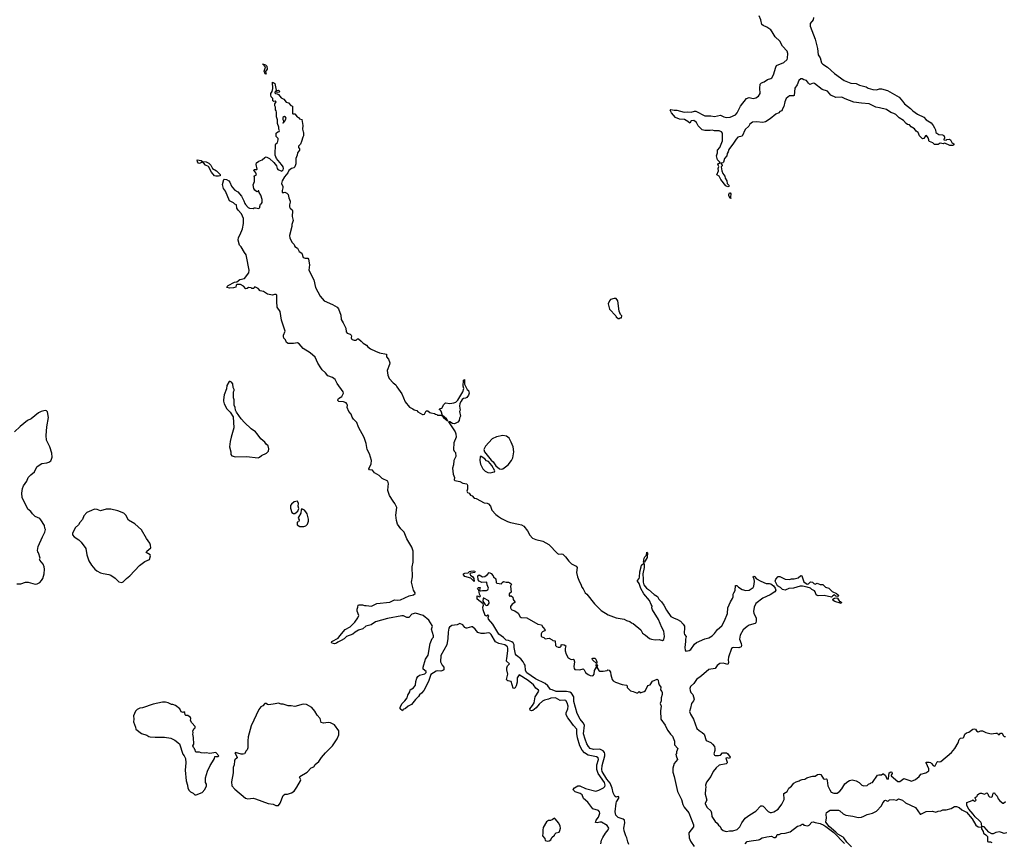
# Model space of a CAD drawing. Extents: x 2087054 to 2277909, y 548907 to 753496.
# Tile 407 of 444: x 2240066 to 2255167, y 681417 to 694036. Entities that reach past the tile are written whole.
import ezdxf

# ---------------------------------------------------------------- set-up
doc = ezdxf.new("R2010")
doc.units = 0

msp = doc.modelspace()

# ---------------------------------------------------------------- linework, layer by layer
at = {"layer": '0CON20XD'}
for points in [[(2252240, 694070), (2252235, 694032), (2252189, 693975), (2252188, 693935), (2252266, 693735), (2252301, 693595), (2252314, 693495), (2252345, 693448), (2252366, 693376), (2252384, 693354), (2252455, 693307), (2252565, 693208), (2252710, 693105), (2252811, 693061), (2252893, 693057), (2252945, 693032), (2253047, 693007), (2253080, 692985), (2253150, 692965), (2253205, 692959), (2253255, 692973), (2253285, 692973), (2253375, 692949), (2253555, 692848), (2253608, 692788), (2253634, 692744), (2253729, 692675), (2253765, 692637), (2253836, 692586), (2253935, 692541), (2253967, 692497), (2254045, 692451), (2254076, 692415), (2254096, 692376), (2254110, 692345), (2254118, 692305), (2254165, 692277), (2254219, 692269), (2254239, 692259), (2254252, 692235), (2254250, 692215), (2254240, 692205), (2254242, 692192), (2254275, 692190), (2254285, 692200), (2254325, 692202), (2254342, 692195), (2254364, 692154), (2254392, 692132), (2254392, 692115), (2254376, 692104), (2254334, 692104), (2254255, 692140), (2254242, 692138), (2254235, 692130), (2254185, 692140), (2254155, 692120), (2254095, 692120), (2254070, 692145), (2254020, 692165), (2254010, 692175), (2254010, 692195), (2253998, 692225), (2253975, 692260), (2253960, 692255), (2253935, 692212), (2253915, 692210), (2253865, 692252), (2253847, 692305), (2253818, 692328), (2253792, 692362), (2253741, 692391), (2253715, 692422), (2253685, 692430), (2253660, 692445), (2253619, 692489), (2253555, 692529), (2253503, 692583), (2253475, 692598), (2253425, 692610), (2253358, 692658), (2253255, 692684), (2253195, 692692), (2253095, 692747), (2252976, 692754), (2252860, 692770), (2252725, 692821), (2252675, 692847), (2252585, 692843), (2252509, 692879), (2252455, 692937), (2252373, 692965), (2252255, 693057), (2252235, 693061), (2252185, 693042), (2252165, 693060), (2252135, 693104), (2252094, 693114), (2252065, 693129), (2252045, 693129), (2252016, 693105), (2251988, 693035), (2251954, 692985), (2251946, 692875), (2251933, 692867), (2251875, 692870), (2251824, 692825), (2251803, 692777), (2251786, 692705), (2251763, 692667), (2251754, 692636), (2251724, 692626), (2251708, 692605), (2251662, 692588), (2251576, 692515), (2251505, 692468), (2251465, 692458), (2251365, 692471), (2251305, 692464), (2251265, 692434), (2251248, 692402), (2251195, 692349), (2251145, 692250), (2251082, 692235), (2251053, 692205), (2251016, 692144), (2250940, 692045), (2250932, 692008), (2250919, 691985), (2250912, 691945), (2250876, 691904), (2250859, 691851), (2250849, 691841), (2250822, 691835), (2250825, 691822), (2250840, 691805), (2250840, 691795), (2250824, 691776), (2250834, 691715), (2250851, 691675), (2250882, 691635), (2250886, 691605), (2250914, 691565), (2250919, 691525), (2250942, 691495), (2250946, 691485), (2250942, 691475), (2250925, 691472), (2250896, 691485), (2250820, 691585), (2250792, 691635), (2250760, 691655), (2250786, 691716), (2250779, 691755), (2250789, 691785), (2250774, 691815), (2250782, 691828), (2250807, 691845), (2250770, 691885), (2250756, 691926), (2250754, 691946), (2250769, 691995), (2250769, 692035), (2250804, 692075), (2250844, 692175), (2250844, 692295), (2250829, 692315), (2250795, 692331), (2250725, 692330), (2250685, 692339), (2250655, 692334), (2250575, 692338), (2250535, 692344), (2250470, 692405), (2250445, 692458), (2250408, 692488), (2250363, 692485), (2250345, 692447), (2250314, 692474), (2250265, 692502), (2250185, 692508), (2250125, 692537), (2250065, 692608), (2250043, 692647), (2250055, 692657), (2250105, 692647), (2250143, 692647), (2250255, 692618), (2250315, 692624), (2250365, 692619), (2250415, 692634), (2250434, 692634), (2250575, 692561), (2250665, 692561), (2250725, 692551), (2250815, 692569), (2250865, 692546), (2250906, 692536), (2250965, 692542), (2251046, 692575), (2251072, 692605), (2251122, 692708), (2251215, 692829), (2251255, 692844), (2251315, 692829), (2251335, 692831), (2251355, 692836), (2251395, 692864), (2251422, 692905), (2251418, 692985), (2251422, 693048), (2251445, 693067), (2251485, 693082), (2251535, 693120), (2251585, 693134), (2251604, 693146), (2251628, 693192), (2251662, 693308), (2251675, 693333), (2251785, 693379), (2251835, 693427), (2251844, 693445), (2251846, 693515), (2251836, 693555), (2251765, 693629), (2251727, 693707), (2251653, 693775), (2251608, 693848), (2251585, 693878), (2251525, 693922), (2251467, 693947), (2251450, 693960), (2251435, 694035), (2251408, 694095)], [(2243845, 693200), (2243832, 693205), (2243818, 693245), (2243838, 693305), (2243792, 693358), (2243838, 693345), (2243857, 693325), (2243862, 693275), (2243837, 693243), (2243845, 693200)], [(2243983, 692015), (2243990, 692075), (2243988, 692115), (2243997, 692133), (2244018, 692152), (2244032, 692195), (2244032, 692215), (2244002, 692245), (2244002, 692295), (2244023, 692317), (2244048, 692322), (2244050, 692335), (2244040, 692355), (2244042, 692385), (2244021, 692441), (2244018, 692498), (2244004, 692544), (2244007, 692617), (2244002, 692635), (2243988, 692655), (2243990, 692695), (2243982, 692715), (2243982, 692745), (2244000, 692775), (2243987, 692787), (2243965, 692782), (2243951, 692791), (2243947, 692827), (2243924, 692854), (2243918, 692885), (2243918, 692902), (2243938, 692935), (2243948, 692982), (2243944, 693076), (2243965, 693068), (2243977, 693055), (2244002, 692952), (2244025, 692950), (2244037, 692957), (2244058, 692935), (2244045, 692922), (2244015, 692920), (2243985, 692940), (2243980, 692915), (2243990, 692905), (2244015, 692900), (2244036, 692886), (2244078, 692838), (2244119, 692819), (2244155, 692768), (2244191, 692761), (2244225, 692720), (2244248, 692708), (2244250, 692595), (2244255, 692590), (2244285, 692590), (2244320, 692545), (2244343, 692533), (2244360, 692515), (2244392, 692502), (2244407, 692413), (2244403, 692355), (2244413, 692313), (2244420, 692305), (2244420, 692255), (2244407, 692233), (2244390, 692165), (2244375, 692128), (2244342, 692095), (2244340, 692075), (2244358, 692055), (2244356, 692034), (2244328, 691992), (2244323, 691955), (2244300, 691905), (2244301, 691825), (2244285, 691777), (2244272, 691765), (2244236, 691754), (2244195, 691723), (2244178, 691685), (2244126, 691624), (2244093, 691565), (2244080, 691525), (2244103, 691475), (2244103, 691455), (2244090, 691415), (2244093, 691383), (2244105, 691380), (2244113, 691387), (2244135, 691388), (2244165, 691377), (2244186, 691355), (2244196, 691305), (2244216, 691254), (2244216, 691234), (2244202, 691195), (2244204, 691164), (2244214, 691144), (2244245, 691120), (2244252, 691105), (2244246, 691015), (2244259, 690955), (2244240, 690895), (2244240, 690865), (2244207, 690725), (2244210, 690685), (2244245, 690618), (2244277, 690585), (2244288, 690555), (2244325, 690530), (2244355, 690479), (2244396, 690456), (2244415, 690390), (2244445, 690379), (2244485, 690378), (2244495, 690360), (2244510, 690275), (2244499, 690195), (2244576, 690045), (2244605, 689925), (2244676, 689795), (2244735, 689723), (2244866, 689666), (2244934, 689624), (2244955, 689600), (2244992, 689505), (2244999, 689435), (2245030, 689385), (2245066, 689305), (2245072, 689245), (2245090, 689225), (2245135, 689210), (2245152, 689195), (2245157, 689185), (2245150, 689155), (2245155, 689140), (2245165, 689130), (2245195, 689120), (2245225, 689122), (2245245, 689142), (2245265, 689139), (2245306, 689106), (2245333, 689074), (2245385, 689041), (2245408, 689018), (2245445, 688986), (2245525, 688949), (2245585, 688926), (2245690, 688905), (2245694, 688864), (2245725, 688830), (2245743, 688773), (2245740, 688745), (2245700, 688655), (2245713, 688585), (2245735, 688532), (2245795, 688466), (2245835, 688436), (2245849, 688405), (2245928, 688295), (2245979, 688175), (2246045, 688091), (2246096, 688066), (2246115, 688050), (2246155, 688042), (2246175, 688022), (2246245, 687980), (2246255, 687978), (2246273, 687987), (2246300, 688035), (2246325, 688038), (2246355, 688010), (2246373, 688003), (2246427, 687997), (2246442, 687982), (2246465, 687980), (2246475, 687970), (2246525, 687971), (2246548, 687958), (2246564, 687935), (2246623, 687885), (2246633, 687883), (2246612, 687915), (2246552, 687962), (2246528, 688028), (2246515, 688050), (2246500, 688055), (2246515, 688070), (2246540, 688075), (2246570, 688135), (2246595, 688160), (2246665, 688148), (2246725, 688158), (2246755, 688168), (2246785, 688197), (2246864, 688325), (2246876, 688376), (2246869, 688415), (2246874, 688505), (2246886, 688516), (2246888, 688445), (2246928, 688365), (2246948, 688345), (2246958, 688305), (2246950, 688275), (2246925, 688242), (2246905, 688228), (2246875, 688223), (2246855, 688208), (2246835, 688186), (2246815, 688147), (2246810, 688105), (2246820, 688045), (2246814, 688025), (2246827, 687955), (2246813, 687925), (2246808, 687885), (2246788, 687862), (2246734, 687836), (2246705, 687840), (2246662, 687865), (2246643, 687867), (2246744, 687715), (2246755, 687685), (2246760, 687630), (2246724, 687545), (2246720, 687445), (2246732, 687415), (2246749, 687395), (2246753, 687337), (2246724, 687275), (2246722, 687205), (2246704, 687155), (2246714, 687065), (2246733, 687013), (2246732, 686975), (2246738, 686965), (2246815, 686953), (2246865, 686926), (2246923, 686915), (2246934, 686895), (2246934, 686836), (2246924, 686805), (2246934, 686784), (2246960, 686775), (2246981, 686741), (2247005, 686730), (2247038, 686698), (2247065, 686692), (2247190, 686625), (2247235, 686618), (2247255, 686608), (2247285, 686572), (2247310, 686510), (2247368, 686448), (2247412, 686415), (2247455, 686386), (2247548, 686338), (2247592, 686322), (2247716, 686296), (2247762, 686285), (2247800, 686265), (2247856, 686196), (2247890, 686130), (2247933, 686083), (2247983, 686063), (2248088, 686035), (2248184, 685984), (2248315, 685847), (2248335, 685837), (2248375, 685844), (2248395, 685836), (2248438, 685798), (2248490, 685730), (2248531, 685691), (2248601, 685655), (2248614, 685635), (2248606, 685555), (2248621, 685491), (2248651, 685411), (2248674, 685375), (2248689, 685329), (2248710, 685305), (2248741, 685245), (2248764, 685225), (2248883, 685073), (2248934, 685024), (2248983, 684973), (2249094, 684904), (2249215, 684861), (2249335, 684838), (2249375, 684818), (2249425, 684803), (2249448, 684785), (2249475, 684773), (2249593, 684675), (2249620, 684625), (2249665, 684596), (2249725, 684544), (2249755, 684532), (2249814, 684524), (2249875, 684528), (2249925, 684511), (2249944, 684526), (2249956, 684575), (2249947, 684655), (2249914, 684714), (2249865, 684836), (2249774, 684985), (2249764, 685015), (2249765, 685040), (2249752, 685065), (2249725, 685126), (2249639, 685229), (2249592, 685312), (2249565, 685387), (2249541, 685425), (2249541, 685435), (2249565, 685463), (2249572, 685485), (2249579, 685565), (2249596, 685645), (2249605, 685667), (2249638, 685698), (2249646, 685675), (2249646, 685634), (2249622, 685535), (2249631, 685455), (2249627, 685405), (2249639, 685365), (2249679, 685315), (2249710, 685295), (2249795, 685220), (2249847, 685187), (2249868, 685145), (2249911, 685105), (2249948, 685055), (2249985, 684980), (2250055, 684883), (2250095, 684859), (2250156, 684836), (2250200, 684810), (2250244, 684765), (2250260, 684735), (2250264, 684705), (2250259, 684625), (2250264, 684604), (2250286, 684575), (2250276, 684535), (2250280, 684495), (2250267, 684407), (2250272, 684365), (2250285, 684350), (2250335, 684360), (2250358, 684375), (2250414, 684455), (2250445, 684482), (2250575, 684540), (2250635, 684555), (2250686, 684585), (2250725, 684622), (2250769, 684681), (2250835, 684740), (2250875, 684814), (2250923, 684925), (2250926, 685015), (2250967, 685105), (2251001, 685155), (2251009, 685185), (2251009, 685225), (2251018, 685242), (2251039, 685281), (2251045, 685357), (2251065, 685354), (2251090, 685330), (2251147, 685297), (2251205, 685278), (2251255, 685287), (2251315, 685328), (2251326, 685345), (2251334, 685416), (2251332, 685455), (2251318, 685485), (2251325, 685498), (2251335, 685494), (2251367, 685457), (2251432, 685422), (2251515, 685388), (2251565, 685389), (2251585, 685383), (2251629, 685349), (2251653, 685315), (2251664, 685285), (2251649, 685261), (2251575, 685215), (2251465, 685161), (2251358, 685082), (2251330, 685025), (2251321, 684955), (2251325, 684932), (2251360, 684855), (2251363, 684815), (2251354, 684786), (2251344, 684776), (2251255, 684746), (2251225, 684729), (2251163, 684677), (2251114, 684596), (2251106, 684535), (2251132, 684465), (2251138, 684435), (2251133, 684415), (2251095, 684398), (2251014, 684406), (2250998, 684402), (2250985, 684390), (2250939, 684255), (2250934, 684214), (2250938, 684175), (2250927, 684145), (2250855, 684166), (2250805, 684162), (2250762, 684128), (2250735, 684082), (2250635, 684066), (2250525, 683969), (2250445, 683916), (2250406, 683855), (2250352, 683808), (2250343, 683777), (2250347, 683745), (2250362, 683715), (2250388, 683685), (2250409, 683615), (2250402, 683585), (2250371, 683545), (2250357, 683475), (2250340, 683425), (2250354, 683384), (2250400, 683305), (2250454, 683164), (2250485, 683130), (2250535, 683102), (2250562, 683075), (2250595, 682978), (2250667, 682947), (2250692, 682925), (2250720, 682885), (2250728, 682858), (2250729, 682825), (2250714, 682775), (2250725, 682752), (2250735, 682747), (2250785, 682749), (2250814, 682756), (2250845, 682792), (2250905, 682790), (2250921, 682781), (2250962, 682725), (2250955, 682703), (2250915, 682713), (2250895, 682710), (2250918, 682645), (2250916, 682634), (2250901, 682619), (2250795, 682600), (2250748, 682562), (2250704, 682505), (2250664, 682426), (2250601, 682339), (2250586, 682295)], [(2244105, 692450), (2244135, 692480), (2244151, 692525), (2244145, 692542), (2244129, 692549), (2244115, 692548), (2244103, 692535), (2244103, 692507), (2244110, 692485), (2244110, 692460), (2244100, 692455), (2244105, 692450)], [(2248980, 681395), (2248991, 681449), (2249009, 681491), (2249050, 681555), (2249094, 681606), (2249102, 681635), (2249077, 681675), (2248990, 681725), (2248965, 681726), (2248925, 681716), (2248900, 681720), (2248907, 681755), (2248944, 681805), (2248964, 681865), (2248961, 681885), (2248944, 681904), (2248855, 681930), (2248779, 682035), (2248715, 682091), (2248691, 682145), (2248663, 682165), (2248585, 682192), (2248558, 682218), (2248556, 682225), (2248576, 682254), (2248625, 682284), (2248655, 682284), (2248745, 682242), (2248905, 682201), (2248950, 682215), (2249020, 682255), (2249042, 682275), (2249045, 682295), (2249035, 682335), (2248936, 682475), (2248916, 682535), (2248918, 682605), (2248942, 682685), (2248937, 682715), (2248915, 682729), (2248785, 682752), (2248730, 682790), (2248692, 682832), (2248657, 682895), (2248620, 683020), (2248610, 683085), (2248610, 683155), (2248559, 683209), (2248510, 683280), (2248471, 683325), (2248447, 683375), (2248448, 683405), (2248473, 683465), (2248477, 683505), (2248465, 683557), (2248445, 683590), (2248425, 683596), (2248355, 683594), (2248285, 683631), (2248215, 683630), (2248178, 683612), (2248115, 683597), (2248085, 683581), (2248036, 683535), (2247990, 683480), (2247935, 683437), (2247915, 683432), (2247894, 683444), (2247888, 683465), (2247932, 683515), (2247956, 683555), (2247970, 683650), (2248029, 683735), (2248025, 683752), (2247982, 683782), (2247945, 683834), (2247865, 683898), (2247725, 683986), (2247698, 683942), (2247698, 683875), (2247683, 683815), (2247665, 683789), (2247645, 683778), (2247635, 683781), (2247606, 683885), (2247555, 683896), (2247536, 683905), (2247532, 683915), (2247551, 683995), (2247539, 684065), (2247539, 684095), (2247550, 684125), (2247577, 684155), (2247533, 684195), (2247530, 684205), (2247539, 684235), (2247551, 684355), (2247555, 684395), (2247549, 684415), (2247505, 684444), (2247415, 684467), (2247365, 684493), (2247295, 684605), (2247275, 684625), (2247255, 684631), (2247195, 684620), (2247142, 684622), (2247095, 684637), (2247051, 684685), (2247010, 684720), (2246995, 684722), (2246925, 684702), (2246914, 684704), (2246895, 684714), (2246861, 684751), (2246815, 684774), (2246775, 684752), (2246696, 684744), (2246659, 684715), (2246648, 684702), (2246637, 684643), (2246632, 684545), (2246615, 684445), (2246523, 684283), (2246519, 684185), (2246546, 684136), (2246571, 684105), (2246570, 684065), (2246558, 684052), (2246525, 684041), (2246475, 684046), (2246455, 684040), (2246371, 683989), (2246335, 683885), (2246264, 683745), (2246227, 683703), (2246199, 683681), (2246182, 683655), (2246135, 683608), (2246075, 683531), (2246023, 683507), (2245985, 683472), (2245950, 683455), (2245935, 683432), (2245900, 683465), (2245900, 683485), (2245928, 683542), (2245974, 683585), (2246007, 683633), (2246019, 683675), (2246050, 683725), (2246056, 683754), (2246108, 683785), (2246137, 683825), (2246140, 683885), (2246156, 683935), (2246171, 683959), (2246199, 683981), (2246281, 683999), (2246300, 684020), (2246299, 684039), (2246252, 684072), (2246253, 684103), (2246292, 684225), (2246330, 684290), (2246361, 684469), (2246395, 684544), (2246411, 684565), (2246414, 684586), (2246382, 684685), (2246396, 684735), (2246394, 684745), (2246340, 684825), (2246256, 684895), (2246135, 684933), (2246079, 684915), (2246035, 684864), (2246005, 684868), (2245955, 684889), (2245925, 684890), (2245705, 684852), (2245525, 684799), (2245459, 684755), (2245377, 684733), (2245330, 684690), (2245265, 684671), (2245210, 684640), (2245175, 684608), (2245078, 684572), (2245045, 684540), (2244999, 684511), (2244945, 684488), (2244925, 684472), (2244896, 684464), (2244855, 684474), (2244850, 684485), (2244853, 684495), (2244953, 684547), (2244975, 684586), (2245058, 684682), (2245135, 684724), (2245206, 684794), (2245255, 684858), (2245266, 684895), (2245241, 684965), (2245241, 684995), (2245254, 685025), (2245257, 685055), (2245275, 685060), (2245322, 685058), (2245355, 685048), (2245380, 685050), (2245460, 685040), (2245545, 685078), (2245745, 685103), (2245815, 685139), (2245865, 685133), (2245905, 685137), (2246040, 685200), (2246107, 685215), (2246130, 685235), (2246130, 685245), (2246119, 685259), (2246104, 685284), (2246076, 685405), (2246089, 685491), (2246087, 685643), (2246102, 685715), (2246102, 685885), (2246083, 685945), (2246004, 686074), (2245965, 686175), (2245910, 686225), (2245862, 686295), (2245846, 686355), (2245835, 686435), (2245852, 686555), (2245821, 686615), (2245792, 686652), (2245739, 686739), (2245715, 686815), (2245716, 686875), (2245724, 686915), (2245715, 686956), (2245628, 686998), (2245578, 687045), (2245507, 687087), (2245475, 687128), (2245433, 687133), (2245419, 687145), (2245456, 687224), (2245462, 687272), (2245430, 687375), (2245395, 687445), (2245380, 687535), (2245348, 687628), (2245261, 687785), (2245237, 687857), (2245186, 687906), (2245166, 687936), (2245152, 687982), (2245114, 688025), (2245090, 688085), (2245092, 688122), (2245084, 688145), (2245075, 688156), (2245035, 688176), (2244961, 688181), (2244946, 688195), (2244944, 688206), (2244954, 688226), (2245005, 688255), (2245032, 688305), (2245026, 688325), (2244936, 688455), (2244905, 688518), (2244865, 688548), (2244790, 688570), (2244757, 688617), (2244706, 688665), (2244684, 688695), (2244641, 688765), (2244598, 688858), (2244519, 688925), (2244414, 688994), (2244353, 689063), (2244325, 689078), (2244265, 689069), (2244185, 689067), (2244158, 689085), (2244142, 689125), (2244119, 689149), (2244110, 689175), (2244110, 689195), (2244136, 689256), (2244081, 689425), (2244061, 689559), (2244016, 689625), (2244008, 689715), (2244012, 689792), (2244008, 689808), (2243998, 689818), (2243975, 689818), (2243945, 689808), (2243865, 689824), (2243805, 689866), (2243754, 689874), (2243725, 689913), (2243675, 689940), (2243662, 689928), (2243655, 689910), (2243625, 689910), (2243615, 689920), (2243575, 689930), (2243555, 689910), (2243535, 689908), (2243500, 689950), (2243455, 689973), (2243400, 689975), (2243388, 689965), (2243380, 689935), (2243345, 689921), (2243285, 689916), (2243246, 689926), (2243243, 689935), (2243249, 689945), (2243265, 689958), (2243363, 690007), (2243395, 690014), (2243445, 690048), (2243512, 690068), (2243579, 690155), (2243588, 690195), (2243547, 690405), (2243539, 690429), (2243515, 690462), (2243461, 690551), (2243438, 690575), (2243415, 690655), (2243420, 690695), (2243448, 690742), (2243482, 690825), (2243501, 690909), (2243500, 690985), (2243468, 691058), (2243416, 691115), (2243396, 691145), (2243390, 691195), (2243366, 691206), (2243346, 691226), (2243285, 691258), (2243224, 691404), (2243193, 691445), (2243177, 691507), (2243198, 691582), (2243205, 691588), (2243236, 691586), (2243272, 691562), (2243288, 691545), (2243315, 691480), (2243331, 691461), (2243365, 691423), (2243413, 691395), (2243469, 691329), (2243506, 691255), (2243517, 691215), (2243531, 691201), (2243572, 691155), (2243590, 691145), (2243645, 691138), (2243665, 691150), (2243685, 691151), (2243735, 691140), (2243747, 691153), (2243748, 691172), (2243762, 691205), (2243776, 691214), (2243785, 691230), (2243786, 691275), (2243764, 691345), (2243738, 691385), (2243735, 691410), (2243725, 691410), (2243720, 691400), (2243705, 691397), (2243675, 691420), (2243659, 691445), (2243646, 691504), (2243670, 691555), (2243670, 691625), (2243660, 691635), (2243700, 691655), (2243688, 691685), (2243658, 691725), (2243663, 691737), (2243702, 691738), (2243710, 691745), (2243694, 691816), (2243700, 691840), (2243735, 691864), (2243785, 691886), (2243825, 691922), (2243845, 691930), (2243896, 691905), (2243965, 691844), (2244007, 691795), (2244013, 691755), (2244028, 691738), (2244085, 691711), (2244106, 691734), (2244113, 691755), (2244106, 691776), (2244084, 691814), (2244007, 691905), (2243987, 691957), (2243983, 692015)], [(2243075, 691633), (2243055, 691642), (2243006, 691696), (2242963, 691785), (2242914, 691804), (2242885, 691838), (2242865, 691850), (2242825, 691830), (2242810, 691835), (2242793, 691855), (2242790, 691885), (2242850, 691875), (2242868, 691858), (2242925, 691857), (2242967, 691837), (2243000, 691805), (2243026, 691755), (2243086, 691716), (2243139, 691659), (2243139, 691641), (2243115, 691634), (2243075, 691633)], [(2250975, 691292), (2250965, 691298), (2250940, 691335), (2250941, 691355), (2250955, 691379), (2250965, 691379), (2250972, 691365), (2250970, 691315), (2250975, 691292)], [(2249265, 689450), (2249275, 689460), (2249298, 689462), (2249300, 689495), (2249283, 689513), (2249262, 689565), (2249242, 689722), (2249215, 689760), (2249185, 689760), (2249128, 689742), (2249110, 689725), (2249092, 689675), (2249112, 689595), (2249210, 689495), (2249215, 689480), (2249245, 689450), (2249265, 689450)], [(2243725, 687314), (2243746, 687324), (2243775, 687353), (2243852, 687385), (2243882, 687415), (2243888, 687455), (2243875, 687500), (2243848, 687525), (2243827, 687555), (2243763, 687605), (2243710, 687685), (2243682, 687715), (2243615, 687760), (2243515, 687858), (2243464, 687914), (2243392, 688015), (2243378, 688045), (2243372, 688085), (2243358, 688125), (2243357, 688203), (2243348, 688235), (2243348, 688325), (2243358, 688345), (2243358, 688365), (2243342, 688395), (2243335, 688450), (2243316, 688476), (2243295, 688488), (2243280, 688485), (2243242, 688425), (2243236, 688374), (2243205, 688280), (2243190, 688205), (2243190, 688185), (2243202, 688145), (2243242, 688065), (2243296, 688016), (2243338, 687945), (2243349, 687775), (2243311, 687631), (2243294, 687565), (2243286, 687485), (2243307, 687405), (2243303, 687365), (2243322, 687345), (2243375, 687328), (2243544, 687336), (2243725, 687314)], [(2240305, 685378), (2240335, 685382), (2240376, 685404), (2240402, 685435), (2240420, 685465), (2240441, 685535), (2240449, 685605), (2240444, 685645), (2240424, 685685), (2240373, 685745), (2240370, 685755), (2240383, 685775), (2240355, 685858), (2240344, 685875), (2240341, 685895), (2240352, 685955), (2240416, 686104), (2240453, 686175), (2240462, 686215), (2240452, 686235), (2240448, 686275), (2240392, 686365), (2240375, 686382), (2240306, 686416), (2240264, 686454), (2240235, 686493), (2240190, 686525), (2240104, 686705), (2240099, 686775), (2240108, 686845), (2240126, 686884), (2240174, 686956), (2240194, 687015), (2240236, 687054), (2240295, 687102), (2240328, 687175), (2240336, 687184), (2240405, 687229), (2240485, 687236), (2240514, 687246), (2240543, 687267), (2240556, 687294), (2240563, 687325), (2240560, 687385), (2240530, 687485), (2240480, 687585), (2240470, 687655), (2240482, 687788), (2240506, 687935), (2240495, 688020), (2240480, 688035), (2240455, 688042), (2240395, 688027), (2240355, 688007), (2240245, 687912), (2240184, 687886), (2240072, 687795), (2239988, 687715)], [(2247455, 687140), (2247475, 687144), (2247557, 687205), (2247610, 687275), (2247631, 687315), (2247644, 687405), (2247634, 687485), (2247606, 687555), (2247572, 687615), (2247555, 687632), (2247530, 687645), (2247475, 687657), (2247381, 687639), (2247312, 687608), (2247212, 687495), (2247198, 687475), (2247187, 687445), (2247197, 687405), (2247298, 687278), (2247327, 687255), (2247371, 687191), (2247425, 687148), (2247455, 687140)], [(2247285, 687087), (2247325, 687094), (2247348, 687102), (2247354, 687115), (2247308, 687198), (2247257, 687256), (2247225, 687271), (2247199, 687299), (2247145, 687334), (2247130, 687335), (2247124, 687275), (2247134, 687215), (2247167, 687145), (2247205, 687110), (2247245, 687089), (2247285, 687087)], [(2244265, 686460), (2244285, 686462), (2244332, 686495), (2244348, 686535), (2244338, 686575), (2244340, 686615), (2244325, 686650), (2244275, 686640), (2244234, 686606), (2244218, 686585), (2244218, 686545), (2244242, 686475), (2244265, 686460)], [(2241635, 685403), (2241655, 685412), (2241703, 685465), (2241755, 685504), (2241906, 685664), (2241985, 685724), (2242058, 685755), (2242071, 685809), (2242069, 685825), (2242008, 685865), (2242017, 685885), (2242079, 685935), (2242074, 685975), (2242062, 686005), (2242010, 686075), (2241935, 686210), (2241834, 686304), (2241735, 686360), (2241696, 686435), (2241665, 686468), (2241574, 686504), (2241462, 686528), (2241395, 686526), (2241305, 686504), (2241255, 686524), (2241215, 686527), (2241168, 686505), (2241096, 686474), (2241049, 686425), (2241030, 686370), (2240989, 686325), (2240968, 686285), (2240915, 686240), (2240878, 686155), (2240878, 686135), (2240902, 686105), (2240972, 686055), (2241010, 686020), (2241083, 685925), (2241096, 685825), (2241126, 685736), (2241166, 685666), (2241219, 685605), (2241250, 685580), (2241305, 685551), (2241345, 685538), (2241435, 685524), (2241463, 685513), (2241529, 685469), (2241585, 685412), (2241635, 685403)], [(2244365, 686260), (2244425, 686262), (2244455, 686272), (2244480, 686295), (2244498, 686345), (2244498, 686375), (2244477, 686455), (2244456, 686486), (2244433, 686513), (2244395, 686530), (2244383, 686515), (2244377, 686465), (2244340, 686405), (2244338, 686388), (2244353, 686365), (2244353, 686355), (2244340, 686335), (2244323, 686327), (2244320, 686285), (2244365, 686260)], [(2249645, 685708), (2249633, 685713), (2249644, 685775), (2249654, 685796), (2249680, 685820), (2249685, 685868), (2249696, 685855), (2249689, 685785), (2249645, 685708)], [(2247035, 685420), (2246987, 685467), (2246895, 685492), (2246875, 685520), (2246874, 685536), (2246892, 685548), (2246947, 685553), (2246965, 685570), (2246985, 685578), (2247025, 685582), (2247045, 685576), (2247050, 685565), (2247045, 685554), (2246984, 685546), (2246972, 685535), (2246980, 685515), (2247015, 685491), (2247034, 685465), (2247035, 685420)], [(2249411, 681385), (2249393, 681425), (2249379, 681485), (2249362, 681515), (2249339, 681595), (2249334, 681635), (2249348, 681715), (2249342, 681758), (2249323, 681773), (2249245, 681796), (2249208, 681835), (2249200, 681885), (2249213, 682017), (2249220, 682040), (2249256, 682095), (2249256, 682116), (2249245, 682120), (2249215, 682109), (2249196, 682125), (2249167, 682177), (2249152, 682245), (2249120, 682325), (2249073, 682385), (2249000, 682505), (2248996, 682535), (2248999, 682595), (2249041, 682745), (2249043, 682775), (2249036, 682796), (2249015, 682819), (2248965, 682845), (2248865, 682839), (2248818, 682855), (2248790, 682885), (2248765, 682927), (2248737, 682997), (2248712, 683082), (2248727, 683215), (2248709, 683249), (2248663, 683305), (2248614, 683395), (2248566, 683575), (2248567, 683647), (2248529, 683705), (2248505, 683720), (2248455, 683732), (2248295, 683732), (2248235, 683757), (2248205, 683763), (2248165, 683815), (2248124, 683854), (2247978, 683925), (2247843, 684015), (2247825, 684050), (2247817, 684135), (2247803, 684153), (2247789, 684185), (2247751, 684231), (2247684, 684285), (2247669, 684305), (2247648, 684405), (2247648, 684445), (2247636, 684475), (2247613, 684493), (2247561, 684511), (2247525, 684517), (2247489, 684559), (2247415, 684611), (2247324, 684764), (2247259, 684839), (2247252, 684865), (2247260, 684895), (2247245, 684900), (2247225, 684888), (2247205, 684898), (2247173, 684985), (2247170, 685025), (2247179, 685055), (2247174, 685074), (2247083, 685145), (2247082, 685198), (2247125, 685182), (2247132, 685195), (2247117, 685225), (2247110, 685285), (2247090, 685305), (2247092, 685318), (2247105, 685328), (2247128, 685328), (2247120, 685285), (2247133, 685273), (2247165, 685282), (2247225, 685278), (2247245, 685292), (2247257, 685315), (2247237, 685367), (2247232, 685402), (2247225, 685408), (2247155, 685400), (2247111, 685421), (2247096, 685445), (2247094, 685505), (2247115, 685518), (2247165, 685489), (2247198, 685492), (2247243, 685527), (2247265, 685558), (2247298, 685538), (2247330, 685505), (2247335, 685490), (2247371, 685461), (2247374, 685404), (2247383, 685393), (2247455, 685380), (2247465, 685400), (2247485, 685420), (2247527, 685407), (2247565, 685407), (2247585, 685398), (2247607, 685375), (2247596, 685345), (2247606, 685256), (2247572, 685228), (2247573, 685203), (2247585, 685190), (2247592, 685198), (2247605, 685200), (2247630, 685175), (2247633, 685143), (2247660, 685105), (2247660, 685095), (2247620, 685070), (2247594, 685036), (2247594, 685015), (2247604, 684995), (2247615, 684984), (2247658, 684968), (2247713, 684933), (2247740, 684875), (2247755, 684868), (2247845, 684862), (2248014, 684764), (2248070, 684755), (2248092, 684715), (2248128, 684675), (2248115, 684660), (2248085, 684648), (2248072, 684635), (2248062, 684615), (2248065, 684580), (2248075, 684570), (2248105, 684560), (2248125, 684540), (2248185, 684548), (2248232, 684525), (2248245, 684512), (2248278, 684508), (2248283, 684435), (2248299, 684419), (2248325, 684408), (2248358, 684412), (2248370, 684425), (2248370, 684445), (2248388, 684452), (2248415, 684448), (2248445, 684430), (2248431, 684389), (2248430, 684355), (2248447, 684305), (2248478, 684245), (2248525, 684223), (2248555, 684228), (2248565, 684220), (2248576, 684185), (2248563, 684113), (2248568, 684085), (2248580, 684070), (2248655, 684061), (2248706, 684076), (2248722, 684062), (2248745, 684024), (2248783, 683993), (2248815, 683976), (2248845, 683969), (2248864, 683976), (2248878, 683995), (2248884, 684055), (2248912, 684105), (2248910, 684135), (2248915, 684150), (2248928, 684135), (2248920, 684105), (2248951, 684051), (2248965, 684044), (2249015, 684040), (2249076, 684054), (2249088, 684062), (2249105, 684060), (2249126, 684026), (2249132, 683985), (2249154, 683915), (2249169, 683895), (2249205, 683871), (2249305, 683838), (2249375, 683828), (2249382, 683815), (2249385, 683790), (2249435, 683740), (2249475, 683732), (2249525, 683708), (2249545, 683708), (2249565, 683728), (2249585, 683710), (2249645, 683728), (2249664, 683746), (2249700, 683820), (2249736, 683834), (2249773, 683887), (2249845, 683918), (2249860, 683905), (2249862, 683865), (2249872, 683835), (2249898, 683795), (2249893, 683755), (2249915, 683728), (2249918, 683715), (2249919, 683685), (2249904, 683635), (2249903, 683585), (2249890, 683545), (2249903, 683505), (2249896, 683435), (2249902, 683305), (2249967, 683215), (2250000, 683135), (2250023, 683113), (2250047, 683075), (2250080, 683045), (2250109, 682969), (2250111, 682911), (2250158, 682858), (2250138, 682805), (2250140, 682775), (2250132, 682768), (2250133, 682745), (2250153, 682685), (2250103, 682627), (2250084, 682556), (2250082, 682495), (2250104, 682425)], [(2252515, 685177), (2252405, 685202), (2252315, 685198), (2252295, 685203), (2252281, 685215), (2252268, 685258), (2252256, 685276), (2252215, 685296), (2252194, 685314), (2252145, 685332), (2252074, 685344), (2252035, 685344), (2251936, 685316), (2251862, 685308), (2251805, 685283), (2251765, 685295), (2251734, 685324), (2251691, 685351), (2251654, 685425), (2251663, 685455), (2251698, 685492), (2251725, 685494), (2251805, 685451), (2251874, 685446), (2251905, 685458), (2251945, 685457), (2252005, 685474), (2252045, 685512), (2252064, 685504), (2252092, 685415), (2252145, 685377), (2252165, 685380), (2252195, 685412), (2252226, 685406), (2252248, 685385), (2252265, 685378), (2252295, 685390), (2252345, 685370), (2252385, 685370), (2252408, 685348), (2252425, 685330), (2252474, 685314), (2252525, 685266), (2252595, 685233), (2252618, 685215), (2252622, 685198), (2252612, 685188), (2252585, 685192), (2252565, 685212), (2252535, 685197), (2252515, 685177)], [(2240025, 685380), (2240085, 685380), (2240155, 685410), (2240195, 685410), (2240305, 685378)], [(2247219, 685049), (2247245, 685054), (2247269, 685085), (2247262, 685122), (2247185, 685162), (2247175, 685160), (2247171, 685115), (2247198, 685068), (2247219, 685049)], [(2252665, 685082), (2252569, 685109), (2252540, 685125), (2252538, 685145), (2252565, 685163), (2252597, 685167), (2252610, 685160), (2252642, 685112), (2252655, 685110), (2252670, 685095), (2252665, 685082)], [(2248915, 684160), (2248852, 684215), (2248848, 684235), (2248855, 684242), (2248885, 684240), (2248902, 684225), (2248917, 684185), (2248920, 684165), (2248915, 684160)], [(2242775, 682144), (2242865, 682183), (2242905, 682228), (2242930, 682285), (2242929, 682309), (2242917, 682337), (2242917, 682405), (2242945, 682510), (2242988, 682595), (2243025, 682650), (2243052, 682705), (2243060, 682735), (2243106, 682734), (2243120, 682745), (2243075, 682797), (2242985, 682778), (2242925, 682788), (2242895, 682783), (2242848, 682788), (2242825, 682800), (2242775, 682800), (2242762, 682812), (2242760, 682835), (2242750, 682845), (2242750, 682855), (2242732, 682872), (2242722, 682895), (2242738, 682925), (2242732, 683025), (2242722, 683075), (2242728, 683095), (2242723, 683125), (2242740, 683165), (2242758, 683175), (2242758, 683195), (2242705, 683250), (2242688, 683285), (2242692, 683315), (2242685, 683332), (2242645, 683362), (2242615, 683360), (2242602, 683375), (2242597, 683407), (2242585, 683420), (2242575, 683410), (2242545, 683418), (2242523, 683463), (2242456, 683516), (2242415, 683532), (2242395, 683532), (2242345, 683558), (2242303, 683567), (2242257, 683567), (2242115, 683534), (2241948, 683482), (2241910, 683475), (2241870, 683455), (2241845, 683430), (2241814, 683356), (2241818, 683305), (2241812, 683265), (2241842, 683185), (2241848, 683155), (2241934, 683084), (2242015, 683063), (2242045, 683040), (2242065, 683034), (2242145, 683030), (2242285, 683030), (2242385, 683012), (2242445, 682982), (2242516, 682926), (2242568, 682768), (2242590, 682745), (2242608, 682705), (2242612, 682635), (2242603, 682525), (2242622, 682362), (2242640, 682295), (2242645, 682250), (2242665, 682212), (2242685, 682192), (2242725, 682172), (2242754, 682144), (2242775, 682144)], [(2244035, 681983), (2244060, 682015), (2244106, 682135), (2244135, 682156), (2244175, 682156), (2244235, 682174), (2244275, 682204), (2244319, 682265), (2244371, 682359), (2244376, 682376), (2244360, 682415), (2244363, 682425), (2244475, 682494), (2244535, 682559), (2244577, 682575), (2244599, 682611), (2244653, 682655), (2244695, 682719), (2244755, 682789), (2244865, 682895), (2244937, 683003), (2244962, 683065), (2244960, 683125), (2244895, 683217), (2244835, 683250), (2244795, 683257), (2244725, 683247), (2244692, 683255), (2244675, 683318), (2244628, 683368), (2244595, 683431), (2244545, 683484), (2244465, 683531), (2244415, 683534), (2244285, 683502), (2244230, 683510), (2244185, 683509), (2244105, 683534), (2244075, 683536), (2244035, 683553), (2243985, 683539), (2243885, 683528), (2243865, 683531), (2243845, 683548), (2243825, 683546), (2243798, 683512), (2243765, 683496), (2243734, 683456), (2243617, 683205), (2243570, 683035), (2243563, 682975), (2243566, 682865), (2243555, 682838), (2243538, 682818), (2243516, 682774), (2243493, 682767), (2243465, 682768), (2243375, 682796), (2243368, 682792), (2243402, 682725), (2243400, 682715), (2243365, 682680), (2243360, 682665), (2243358, 682605), (2243343, 682563), (2243339, 682485), (2243316, 682344), (2243320, 682285), (2243365, 682230), (2243528, 682095), (2243565, 682084), (2243645, 682092), (2243685, 682086), (2243875, 682014), (2243955, 682002), (2243995, 681984), (2244035, 681983)], [(2250586, 682295), (2250591, 682265), (2250582, 682232), (2250581, 682155), (2250607, 682065), (2250580, 682020), (2250579, 682005), (2250612, 681952), (2250665, 681902), (2250678, 681868), (2250684, 681815), (2250733, 681735), (2250762, 681712), (2250785, 681678), (2250809, 681659), (2250826, 681626), (2250855, 681598), (2250885, 681587), (2250905, 681584), (2250955, 681594), (2251006, 681594), (2251068, 681615), (2251110, 681655), (2251140, 681715), (2251195, 681786), (2251265, 681839), (2251357, 681895), (2251434, 681976), (2251455, 681976), (2251469, 681969), (2251545, 681891), (2251575, 681874), (2251595, 681872), (2251635, 681886), (2251697, 681923), (2251755, 682000), (2251789, 682075), (2251792, 682102), (2251784, 682135), (2251788, 682165), (2251835, 682196), (2251862, 682245), (2251901, 682279), (2251937, 682325), (2251975, 682346), (2252022, 682358), (2252035, 682370), (2252068, 682382), (2252106, 682384), (2252140, 682405), (2252205, 682426), (2252225, 682432), (2252265, 682430), (2252300, 682455), (2252335, 682460), (2252352, 682455), (2252395, 682390), (2252415, 682387), (2252435, 682392), (2252445, 682388), (2252453, 682365), (2252461, 682285), (2252490, 682220), (2252514, 682184), (2252555, 682170), (2252605, 682173), (2252645, 682203), (2252674, 682236), (2252723, 682315), (2252765, 682350), (2252794, 682366), (2252835, 682373), (2252895, 682362), (2252940, 682335), (2252980, 682295), (2252995, 682288), (2253015, 682282), (2253065, 682290), (2253085, 682310), (2253118, 682322), (2253122, 682328), (2253148, 682332), (2253222, 682445), (2253245, 682453), (2253267, 682453), (2253285, 682453), (2253305, 682468), (2253315, 682468), (2253344, 682444), (2253365, 682392), (2253385, 682388), (2253392, 682395), (2253403, 682485), (2253425, 682500), (2253443, 682493), (2253449, 682475), (2253430, 682445), (2253432, 682435), (2253535, 682352), (2253565, 682352), (2253625, 682394), (2253705, 682371), (2253745, 682353), (2253805, 682378), (2253863, 682425), (2253885, 682464), (2253965, 682483), (2254008, 682515), (2254008, 682545), (2253967, 682635), (2253970, 682645), (2254015, 682645), (2254035, 682639), (2254053, 682625), (2254075, 682594), (2254095, 682584), (2254105, 682588), (2254138, 682652), (2254145, 682657), (2254175, 682650), (2254192, 682655), (2254356, 682795), (2254407, 682855), (2254458, 682945), (2254476, 682994), (2254495, 683012), (2254535, 683020), (2254545, 683030), (2254562, 683075), (2254585, 683098), (2254625, 683108), (2254685, 683153), (2254705, 683160), (2254723, 683153), (2254740, 683125), (2254767, 683113), (2254805, 683128), (2254833, 683127), (2254885, 683099), (2254965, 683081), (2255035, 683093), (2255062, 683092), (2255075, 683072), (2255085, 683070), (2255095, 683070), (2255108, 683092), (2255135, 683090), (2255150, 683055), (2255165, 683040), (2255185, 683038)], [(2250104, 682425), (2250155, 682195), (2250218, 682075), (2250239, 681999), (2250259, 681955), (2250328, 681868), (2250402, 681685), (2250402, 681655), (2250328, 681562), (2250332, 681485), (2250356, 681435), (2250412, 681355)], [(2255205, 681560), (2255165, 681550), (2255125, 681570), (2255095, 681576), (2255035, 681568), (2254995, 681547), (2254975, 681546), (2254932, 681575), (2254856, 681655), (2254822, 681662), (2254815, 681705), (2254805, 681725), (2254783, 681753), (2254719, 681809), (2254691, 681851), (2254622, 681925), (2254595, 681980), (2254590, 682005), (2254595, 682028), (2254675, 682060), (2254685, 682070), (2254708, 682048), (2254725, 682052), (2254737, 682065), (2254720, 682095), (2254722, 682105), (2254750, 682125), (2254758, 682145), (2254775, 682163), (2254795, 682173), (2254815, 682173), (2254865, 682158), (2254897, 682177), (2254915, 682160), (2254925, 682130), (2254940, 682115), (2254965, 682112), (2254988, 682122), (2254992, 682155), (2255004, 682176), (2255015, 682178), (2255028, 682155), (2255057, 682125), (2255074, 682084), (2255098, 682055), (2255145, 682020), (2255155, 682020), (2255185, 682042)], [(2252825, 681346), (2252751, 681421), (2252706, 681485), (2252695, 681496), (2252612, 681542), (2252585, 681571), (2252481, 681661), (2252432, 681725), (2252441, 681795), (2252434, 681846), (2252438, 681875), (2252495, 681909), (2252601, 681909), (2252625, 681910), (2252645, 681902), (2252695, 681853), (2252735, 681833), (2252845, 681820), (2252924, 681796), (2252975, 681801), (2253015, 681816), (2253065, 681843), (2253145, 681863), (2253205, 681897), (2253284, 681975), (2253305, 682021), (2253335, 682060), (2253345, 682062), (2253375, 682050), (2253390, 682055), (2253405, 682070), (2253468, 682072), (2253514, 682066), (2253545, 682084), (2253605, 682064), (2253654, 682024), (2253805, 681949), (2253875, 681850), (2253885, 681850), (2253968, 681892), (2254064, 681894), (2254115, 681881), (2254155, 681896), (2254195, 681900), (2254225, 681913), (2254275, 681914), (2254353, 681937), (2254405, 681964), (2254435, 681966), (2254475, 681951), (2254515, 681914), (2254585, 681878), (2254675, 681775), (2254728, 681678), (2254765, 681655), (2254815, 681648), (2254818, 681625), (2254841, 681585), (2254847, 681555), (2254885, 681531), (2254908, 681505), (2254912, 681485), (2254907, 681445), (2254912, 681432), (2254923, 681423), (2254954, 681426), (2254975, 681416)], [(2248165, 681434), (2248185, 681438), (2248213, 681455), (2248230, 681490), (2248268, 681525), (2248275, 681540), (2248295, 681560), (2248340, 681575), (2248352, 681598), (2248360, 681635), (2248357, 681667), (2248335, 681710), (2248279, 681779), (2248267, 681787), (2248235, 681762), (2248205, 681752), (2248178, 681752), (2248145, 681732), (2248096, 681645), (2248090, 681605), (2248092, 681555), (2248083, 681515), (2248118, 681478), (2248128, 681445), (2248165, 681434)], [(2251193, 681396), (2251225, 681427), (2251285, 681442), (2251395, 681453), (2251415, 681460), (2251455, 681488), (2251505, 681494), (2251525, 681503), (2251595, 681510), (2251635, 681489), (2251655, 681489), (2251671, 681505), (2251684, 681536), (2251715, 681536), (2251745, 681550), (2251805, 681556), (2251885, 681578), (2251995, 681663), (2252036, 681674), (2252065, 681696), (2252084, 681694), (2252095, 681680), (2252155, 681672), (2252175, 681682), (2252216, 681724), (2252235, 681730), (2252265, 681719), (2252345, 681704), (2252398, 681678), (2252431, 681661), (2252555, 681566), (2252718, 681398)]]:
    msp.add_lwpolyline(points, dxfattribs=at)

doc.saveas('drawing.dxf')
